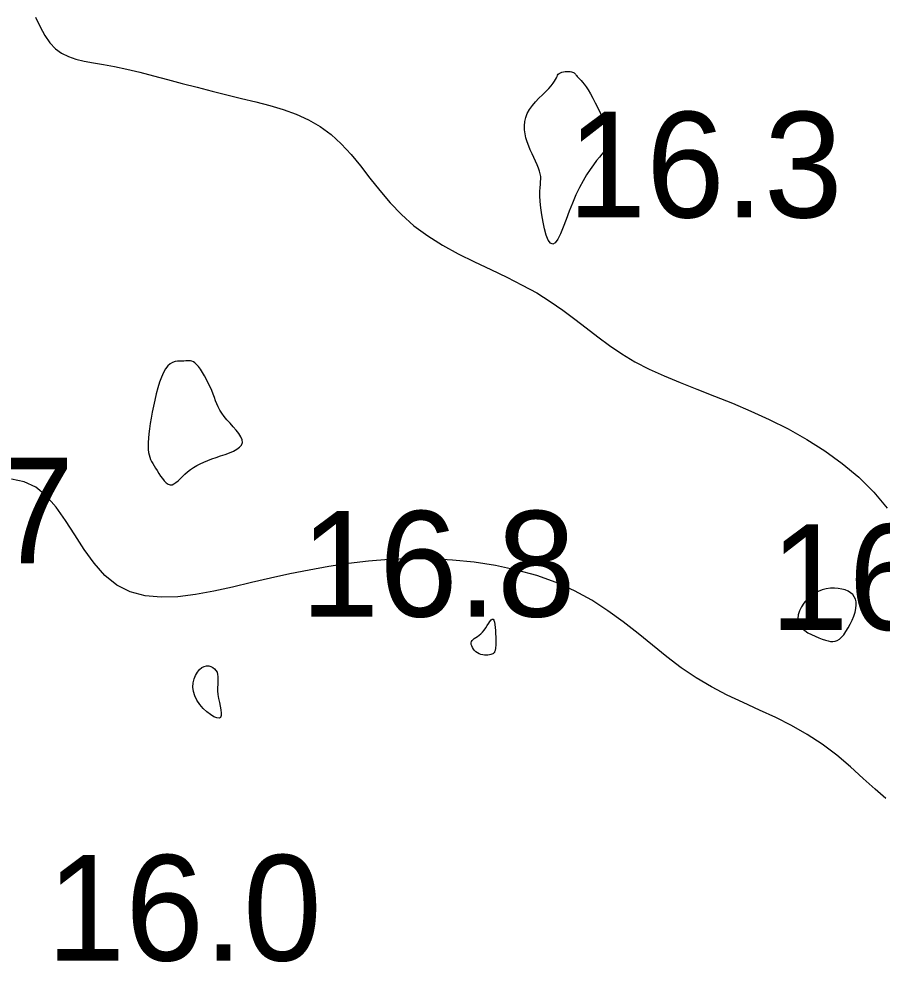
# Model space of a CAD drawing. Extents: x 3040093 to 3056816, y 408076 to 509144.
# Drawn here: x 3046393.95 to 3046434.79, y 434746.61 to 434791.25 of the extents above; entities that cross this region are included whole.
import ezdxf

# ---------------------------------------------------------------- set-up
doc = ezdxf.new("R2010")
doc.units = 0
doc.layers.add('V-CHAN-CONT-EL17', color=7, linetype='Continuous')
doc.layers.add('V-TOPO-SOUN-0610', color=7, linetype='Continuous')

msp = doc.modelspace()

# ---------------------------------------------------------------- linework, layer by layer
at = {"layer": 'V-CHAN-CONT-EL17'}
for points in [[(3046394.727, 434791.333), (3046394.951, 434790.878), (3046395.176, 434790.464), (3046395.413, 434790.11), (3046395.675, 434789.832), (3046395.965, 434789.621), (3046396.287, 434789.463), (3046396.644, 434789.345), (3046397.039, 434789.253), (3046397.473, 434789.173), (3046397.952, 434789.092), (3046398.476, 434788.995), (3046399.048, 434788.872), (3046399.662, 434788.726), (3046400.31, 434788.561), (3046400.984, 434788.383), (3046401.676, 434788.198), (3046402.38, 434788.01), (3046403.087, 434787.824), (3046403.79, 434787.648), (3046404.482, 434787.482), (3046405.159, 434787.319), (3046405.817, 434787.147), (3046406.454, 434786.957), (3046407.066, 434786.736), (3046407.65, 434786.474), (3046408.202, 434786.161), (3046408.719, 434785.784), (3046409.201, 434785.339), (3046409.659, 434784.835), (3046410.105, 434784.288), (3046410.553, 434783.715), (3046411.017, 434783.129), (3046411.509, 434782.548), (3046412.043, 434781.986), (3046412.632, 434781.459), (3046413.286, 434780.979), (3046413.992, 434780.54), (3046414.735, 434780.134), (3046415.499, 434779.751), (3046416.268, 434779.383), (3046417.027, 434779.02), (3046417.76, 434778.654), (3046418.451, 434778.276), (3046419.088, 434777.878), (3046419.682, 434777.466), (3046420.245, 434777.044), (3046420.792, 434776.62), (3046421.336, 434776.199), (3046421.891, 434775.789), (3046422.472, 434775.394), (3046423.091, 434775.023), (3046423.76, 434774.677), (3046424.476, 434774.351), (3046425.234, 434774.035), (3046426.028, 434773.72), (3046426.852, 434773.397), (3046427.7, 434773.057), (3046428.568, 434772.69), (3046429.449, 434772.287), (3046430.336, 434771.841), (3046431.217, 434771.347), (3046432.077, 434770.804), (3046432.902, 434770.209), (3046433.679, 434769.559), (3046434.392, 434768.853), (3046435.028, 434768.089)], [(3046434.964, 434754.348), (3046434.452, 434754.787), (3046433.891, 434755.298), (3046433.285, 434755.849), (3046432.639, 434756.402), (3046431.957, 434756.924), (3046431.244, 434757.389), (3046430.505, 434757.802), (3046429.75, 434758.18), (3046428.986, 434758.537), (3046428.219, 434758.889), (3046427.459, 434759.251), (3046426.711, 434759.637), (3046425.984, 434760.065), (3046425.283, 434760.542), (3046424.598, 434761.061), (3046423.92, 434761.605), (3046423.237, 434762.16), (3046422.538, 434762.71), (3046421.812, 434763.242), (3046421.048, 434763.739), (3046420.234, 434764.187), (3046419.364, 434764.574), (3046418.444, 434764.9), (3046417.483, 434765.166), (3046416.494, 434765.375), (3046415.484, 434765.531), (3046414.466, 434765.634), (3046413.449, 434765.688), (3046412.443, 434765.695), (3046411.456, 434765.658), (3046410.489, 434765.582), (3046409.539, 434765.47), (3046408.603, 434765.33), (3046407.679, 434765.165), (3046406.765, 434764.98), (3046405.858, 434764.781), (3046404.956, 434764.572), (3046404.059, 434764.362), (3046403.173, 434764.167), (3046402.307, 434764.008), (3046401.47, 434763.904), (3046400.67, 434763.876), (3046399.916, 434763.943), (3046399.218, 434764.126), (3046398.582, 434764.444), (3046398.015, 434764.908), (3046397.504, 434765.487), (3046397.034, 434766.14), (3046396.588, 434766.826), (3046396.152, 434767.505), (3046395.709, 434768.135), (3046395.244, 434768.678), (3046394.741, 434769.09), (3046394.189, 434769.346), (3046393.598, 434769.473)]]:
    msp.add_lwpolyline(points, dxfattribs=at)
for points in [[(3046418.577, 434784.044), (3046418.524, 434784.19), (3046418.459, 434784.346), (3046418.385, 434784.511), (3046418.305, 434784.683), (3046418.223, 434784.862), (3046418.142, 434785.045), (3046418.065, 434785.232), (3046417.996, 434785.422), (3046417.938, 434785.613), (3046417.894, 434785.806), (3046417.867, 434786), (3046417.862, 434786.193), (3046417.88, 434786.387), (3046417.925, 434786.579), (3046418, 434786.77), (3046418.107, 434786.959), (3046418.24, 434787.144), (3046418.391, 434787.324), (3046418.551, 434787.497), (3046418.713, 434787.661), (3046418.869, 434787.815), (3046419.011, 434787.957), (3046419.131, 434788.086), (3046419.223, 434788.2), (3046419.292, 434788.3), (3046419.341, 434788.387), (3046419.378, 434788.462), (3046419.408, 434788.526), (3046419.435, 434788.581), (3046419.467, 434788.627), (3046419.509, 434788.665), (3046419.564, 434788.697), (3046419.632, 434788.723), (3046419.707, 434788.742), (3046419.788, 434788.755), (3046419.87, 434788.763), (3046419.949, 434788.764), (3046420.023, 434788.76), (3046420.088, 434788.75), (3046420.141, 434788.734), (3046420.184, 434788.714), (3046420.219, 434788.689), (3046420.248, 434788.661), (3046420.275, 434788.63), (3046420.3, 434788.597), (3046420.327, 434788.562), (3046420.358, 434788.526), (3046420.395, 434788.489), (3046420.439, 434788.448), (3046420.49, 434788.399), (3046420.55, 434788.337), (3046420.618, 434788.258), (3046420.695, 434788.159), (3046420.782, 434788.036), (3046420.879, 434787.884), (3046420.985, 434787.702), (3046421.099, 434787.496), (3046421.217, 434787.272), (3046421.333, 434787.04), (3046421.446, 434786.807), (3046421.55, 434786.582), (3046421.643, 434786.371), (3046421.721, 434786.184), (3046421.78, 434786.025), (3046421.823, 434785.894), (3046421.852, 434785.787), (3046421.869, 434785.701), (3046421.878, 434785.632), (3046421.881, 434785.576), (3046421.88, 434785.531), (3046421.878, 434785.492), (3046421.878, 434785.457), (3046421.879, 434785.426), (3046421.881, 434785.397), (3046421.882, 434785.37), (3046421.883, 434785.345), (3046421.882, 434785.322), (3046421.88, 434785.3), (3046421.875, 434785.28), (3046421.866, 434785.259), (3046421.852, 434785.236), (3046421.83, 434785.206), (3046421.799, 434785.167), (3046421.754, 434785.115), (3046421.696, 434785.046), (3046421.62, 434784.957), (3046421.525, 434784.845), (3046421.41, 434784.707), (3046421.276, 434784.541), (3046421.129, 434784.346), (3046420.97, 434784.122), (3046420.805, 434783.868), (3046420.636, 434783.582), (3046420.466, 434783.265), (3046420.3, 434782.915), (3046420.141, 434782.535), (3046419.988, 434782.141), (3046419.842, 434781.752), (3046419.703, 434781.389), (3046419.57, 434781.07), (3046419.443, 434780.816), (3046419.321, 434780.647), (3046419.206, 434780.581), (3046419.096, 434780.631), (3046418.994, 434780.784), (3046418.899, 434781.016), (3046418.815, 434781.306), (3046418.743, 434781.632), (3046418.683, 434781.972), (3046418.638, 434782.305), (3046418.609, 434782.609), (3046418.596, 434782.867), (3046418.597, 434783.082), (3046418.606, 434783.261), (3046418.618, 434783.413), (3046418.63, 434783.546), (3046418.636, 434783.668), (3046418.632, 434783.787), (3046418.613, 434783.91)], [(3046400.085, 434770.733), (3046400.108, 434770.611), (3046400.14, 434770.502), (3046400.18, 434770.4), (3046400.228, 434770.303), (3046400.282, 434770.205), (3046400.344, 434770.102), (3046400.411, 434769.991), (3046400.485, 434769.869), (3046400.564, 434769.741), (3046400.647, 434769.613), (3046400.734, 434769.491), (3046400.823, 434769.382), (3046400.915, 434769.292), (3046401.007, 434769.228), (3046401.099, 434769.196), (3046401.191, 434769.201), (3046401.283, 434769.238), (3046401.377, 434769.302), (3046401.475, 434769.387), (3046401.577, 434769.487), (3046401.686, 434769.597), (3046401.802, 434769.709), (3046401.926, 434769.82), (3046402.061, 434769.923), (3046402.205, 434770.019), (3046402.36, 434770.109), (3046402.524, 434770.193), (3046402.698, 434770.272), (3046402.882, 434770.348), (3046403.075, 434770.422), (3046403.278, 434770.493), (3046403.489, 434770.564), (3046403.7, 434770.636), (3046403.905, 434770.711), (3046404.093, 434770.791), (3046404.258, 434770.878), (3046404.39, 434770.973), (3046404.481, 434771.079), (3046404.523, 434771.197), (3046404.51, 434771.328), (3046404.45, 434771.471), (3046404.353, 434771.624), (3046404.228, 434771.782), (3046404.086, 434771.945), (3046403.937, 434772.109), (3046403.792, 434772.273), (3046403.66, 434772.432), (3046403.548, 434772.586), (3046403.456, 434772.736), (3046403.379, 434772.884), (3046403.313, 434773.031), (3046403.253, 434773.18), (3046403.195, 434773.333), (3046403.135, 434773.49), (3046403.068, 434773.656), (3046402.993, 434773.829), (3046402.908, 434774.007), (3046402.818, 434774.184), (3046402.724, 434774.356), (3046402.628, 434774.519), (3046402.533, 434774.666), (3046402.441, 434774.794), (3046402.355, 434774.897), (3046402.275, 434774.973), (3046402.201, 434775.023), (3046402.13, 434775.054), (3046402.061, 434775.068), (3046401.99, 434775.071), (3046401.917, 434775.067), (3046401.838, 434775.06), (3046401.752, 434775.055), (3046401.657, 434775.054), (3046401.555, 434775.054), (3046401.447, 434775.047), (3046401.335, 434775.027), (3046401.221, 434774.988), (3046401.108, 434774.923), (3046400.997, 434774.827), (3046400.889, 434774.692), (3046400.787, 434774.515), (3046400.692, 434774.3), (3046400.602, 434774.056), (3046400.519, 434773.788), (3046400.442, 434773.504), (3046400.372, 434773.212), (3046400.309, 434772.919), (3046400.252, 434772.631), (3046400.202, 434772.356), (3046400.159, 434772.094), (3046400.124, 434771.848), (3046400.097, 434771.617), (3046400.077, 434771.403), (3046400.066, 434771.207), (3046400.063, 434771.029), (3046400.07, 434770.871)], [(3046430.887, 434762.555), (3046430.99, 434762.421), (3046431.123, 434762.303), (3046431.278, 434762.198), (3046431.446, 434762.107), (3046431.621, 434762.028), (3046431.793, 434761.959), (3046431.955, 434761.9), (3046432.101, 434761.85), (3046432.232, 434761.812), (3046432.351, 434761.788), (3046432.46, 434761.781), (3046432.563, 434761.794), (3046432.663, 434761.83), (3046432.762, 434761.893), (3046432.863, 434761.984), (3046432.969, 434762.106), (3046433.077, 434762.254), (3046433.183, 434762.422), (3046433.282, 434762.604), (3046433.373, 434762.793), (3046433.449, 434762.985), (3046433.509, 434763.172), (3046433.549, 434763.349), (3046433.564, 434763.511), (3046433.555, 434763.657), (3046433.524, 434763.787), (3046433.47, 434763.903), (3046433.394, 434764.003), (3046433.297, 434764.09), (3046433.179, 434764.162), (3046433.042, 434764.221), (3046432.885, 434764.266), (3046432.714, 434764.296), (3046432.531, 434764.309), (3046432.339, 434764.303), (3046432.143, 434764.276), (3046431.947, 434764.226), (3046431.753, 434764.152), (3046431.567, 434764.05), (3046431.391, 434763.922), (3046431.229, 434763.77), (3046431.087, 434763.602), (3046430.969, 434763.422), (3046430.879, 434763.237), (3046430.822, 434763.052), (3046430.801, 434762.873), (3046430.822, 434762.706)], [(3046415.57, 434761.294), (3046415.505, 434761.356), (3046415.449, 434761.425), (3046415.404, 434761.499), (3046415.371, 434761.573), (3046415.351, 434761.647), (3046415.347, 434761.716), (3046415.36, 434761.778), (3046415.39, 434761.832), (3046415.435, 434761.879), (3046415.493, 434761.924), (3046415.561, 434761.969), (3046415.636, 434762.018), (3046415.717, 434762.075), (3046415.799, 434762.144), (3046415.881, 434762.226), (3046415.96, 434762.325), (3046416.035, 434762.434), (3046416.106, 434762.544), (3046416.172, 434762.648), (3046416.233, 434762.737), (3046416.288, 434762.804), (3046416.337, 434762.84), (3046416.378, 434762.836), (3046416.413, 434762.789), (3046416.441, 434762.702), (3046416.463, 434762.586), (3046416.479, 434762.449), (3046416.491, 434762.299), (3046416.499, 434762.146), (3046416.504, 434761.997), (3046416.507, 434761.862), (3046416.508, 434761.748), (3046416.507, 434761.653), (3046416.505, 434761.575), (3046416.501, 434761.512), (3046416.496, 434761.46), (3046416.49, 434761.418), (3046416.483, 434761.382), (3046416.475, 434761.35), (3046416.466, 434761.32), (3046416.454, 434761.292), (3046416.44, 434761.265), (3046416.42, 434761.24), (3046416.395, 434761.217), (3046416.362, 434761.197), (3046416.321, 434761.179), (3046416.269, 434761.163), (3046416.207, 434761.151), (3046416.136, 434761.142), (3046416.058, 434761.138), (3046415.976, 434761.141), (3046415.891, 434761.152), (3046415.805, 434761.171), (3046415.722, 434761.201), (3046415.643, 434761.242)], [(3046402.204, 434759.418), (3046402.183, 434759.625), (3046402.197, 434759.824), (3046402.241, 434760.011), (3046402.308, 434760.181), (3046402.394, 434760.33), (3046402.494, 434760.453), (3046402.602, 434760.546), (3046402.712, 434760.605), (3046402.823, 434760.633), (3046402.931, 434760.632), (3046403.032, 434760.607), (3046403.125, 434760.56), (3046403.206, 434760.496), (3046403.272, 434760.417), (3046403.32, 434760.327), (3046403.349, 434760.229), (3046403.362, 434760.122), (3046403.364, 434760.007), (3046403.359, 434759.882), (3046403.352, 434759.746), (3046403.348, 434759.6), (3046403.35, 434759.442), (3046403.365, 434759.271), (3046403.393, 434759.089), (3046403.431, 434758.902), (3046403.47, 434758.719), (3046403.503, 434758.548), (3046403.522, 434758.397), (3046403.52, 434758.275), (3046403.489, 434758.19), (3046403.421, 434758.151), (3046403.313, 434758.163), (3046403.173, 434758.222), (3046403.01, 434758.323), (3046402.837, 434758.457), (3046402.665, 434758.62), (3046402.505, 434758.804), (3046402.368, 434759.002), (3046402.265, 434759.209)]]:
    msp.add_lwpolyline(points, close=True, dxfattribs=at)

# ---------------------------------------------------------------- texts
at = {"layer": 'V-TOPO-SOUN-0610'}
for s, p in [('16.3 ', (3046419.903, 434781.85)), ('16.7 ', (3046383.553, 434765.48)), ('16.8 ', (3046407.273, 434762.96)), ('16.2 ', (3046429.483, 434762.33)), ('16.0 ', (3046395.263, 434746.68))]:
    msp.add_text(s, height=5, dxfattribs=at).set_placement(p)

doc.saveas('drawing.dxf')
